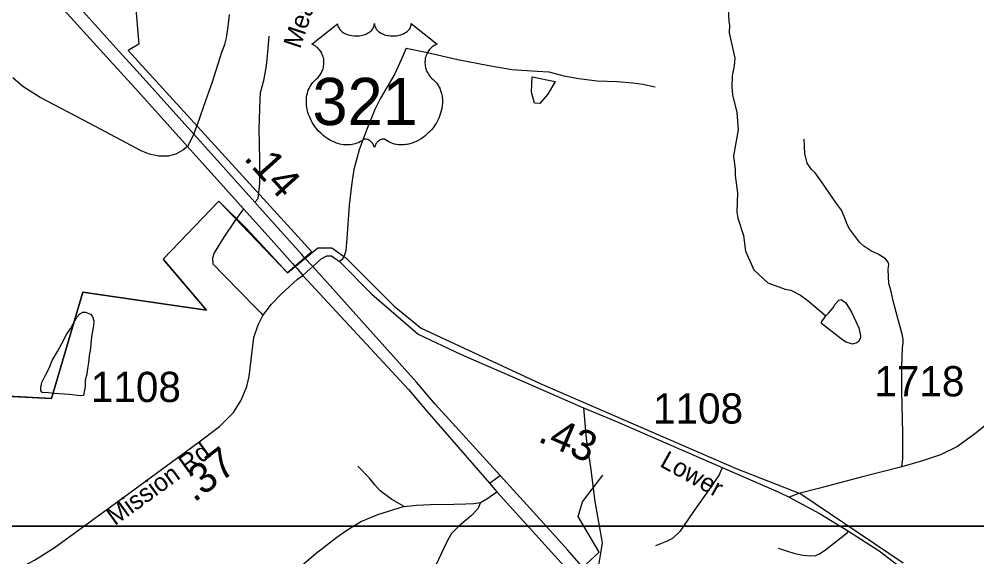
# Model space of a CAD drawing. Extents: x 1159738 to 1321356, y 736314 to 882035.
# Drawn here: x 1269853 to 1273807, y 766631 to 768853 of the extents above; entities that cross this region are included whole.
import ezdxf

# ---------------------------------------------------------------- set-up
doc = ezdxf.new("R2010")
doc.units = 0
for name, color, linetype in [('Exist Boundary Political City Limit New', 7, 'Continuous'), ('Exist Hydrographic Misc Water Feature', 7, 'Continuous'), ('Exist Road Non-System Type 51', 7, 'Continuous'), ('Exist Road Non-System Type 51 Label', 7, 'Continuous'), ('Exist Road Primary US Divided Attributed', 7, 'Continuous'), ('Exist Road Primary US Mileage Hundredths English Label', 7, 'Continuous'), ('Exist Road Primary US Shield CELL', 7, 'Continuous'), ('Exist Road Primary US Shield Number Label', 7, 'Continuous'), ('Exist Road Secondary Mileage Hundredths English Label', 7, 'Continuous'), ('Exist Road Secondary Type 51 Attributed', 7, 'Continuous'), ('Exist Road Secondary Type 51 Label', 7, 'Continuous'), ('Exist Road Secondary Type 51 Number Label', 7, 'Continuous'), ('Exist Utilities Electrical Transmission Line', 7, 'Continuous'), ('Map Preparation Boundary City Limit Buffer Line', 7, 'Continuous'), ('Map Preparation Inset Cut Line', 7, 'Continuous')]:
    doc.layers.add(name, color=color, linetype=linetype)

msp = doc.modelspace()

# ---------------------------------------------------------------- linework, layer by layer
at = {"layer": 'Exist Boundary Political City Limit New'}
for points in [[(1270328.4, 768959.7), (1270347.4, 768749.2), (1270302.3, 768723.1), (1271061.6, 767890.6), (1270960.5, 767803.9), (1270676.6, 768100.2), (1270447.9, 767860.7), (1270626.3, 767650), (1270115, 767724.4), (1269986.4, 767284.9), (1268765.1, 767350.1)], [(1268424.7, 767365), (1269986.4, 767284.9), (1270115, 767724.4), (1270626.3, 767650), (1270447.9, 767860.7), (1270676.6, 768100.2), (1270793.1, 767986), (1270960.5, 767803.9), (1271085.3, 767907), (1271143.3, 767907), (1271201, 767866.3), (1271400.8, 767666.3), (1271512.6, 767576), (1272003.7, 767346.7), (1272813.8, 766996.1), (1273079.8, 766891.2), (1273503.2, 766605.2)]]:
    msp.add_lwpolyline(points, dxfattribs=at)
at = {"layer": 'Exist Hydrographic Misc Water Feature'}
for points in [[(1272778.5, 768915.7), (1272782.2, 768843.6), (1272785.8, 768827.5), (1272784.8, 768795.5), (1272808, 768690.9), (1272805.1, 768659), (1272796, 768619.3), (1272794.7, 768571.3), (1272797.8, 768539.2), (1272815.8, 768466.7), (1272821.7, 768394.6), (1272802.8, 768287.1), (1272809.2, 768231), (1272808.5, 768207), (1272818.6, 768134.7), (1272816.3, 768054.8), (1272819.7, 768030.7), (1272843.7, 767958), (1272851.9, 767893.8), (1272885.7, 767816.9), (1272944.3, 767763.2), (1273015.6, 767737.1), (1273039.4, 767732.5), (1273078.9, 767711.4), (1273110.3, 767688.4), (1273183.8, 767626)], [(1271970.3, 768613.7), (1272066, 768594.3), (1272035.3, 768542.4), (1272002.5, 768503.4), (1271981, 768504.9), (1271968.3, 768550.3), (1271970.3, 768613.7)], [(1273183.8, 767626), (1273194.8, 767638.1), (1273213.5, 767659.5), (1273221.9, 767675.3), (1273236.4, 767690.9), (1273246.4, 767694.5), (1273266.1, 767680), (1273289, 767641.3), (1273319.2, 767576.5), (1273326.3, 767544.3), (1273326.1, 767536.3), (1273317.7, 767520.6), (1273311.5, 767514.7), (1273293.3, 767509.3), (1273267.5, 767518), (1273253.8, 767526.4), (1273165.6, 767594.9), (1273165.8, 767600.9), (1273183.8, 767626)], [(1269941.5, 767329.9), (1269946.8, 767351), (1269961.3, 767381.5), (1269978.5, 767412.7), (1269989.5, 767441.9), (1270011, 767479.8), (1270028.9, 767512.9), (1270047.7, 767548.8), (1270065.5, 767575.8), (1270090.7, 767621.1), (1270101.2, 767633.1), (1270113.8, 767641.7), (1270126.8, 767642.1), (1270147.3, 767633.3), (1270155.2, 767623.5), (1270160.3, 767606.3), (1270159.1, 767587.1), (1270151, 767539.3), (1270145.6, 767481.8), (1270141.7, 767462.7), (1270139.6, 767433.3), (1270134.8, 767408.7), (1270131.6, 767386.1), (1270125.4, 767360.9), (1270125.5, 767334.2), (1270117.7, 767298), (1270106.8, 767296.2), (1270059.5, 767300.8), (1269997.2, 767305.2), (1269972.5, 767308.5), (1269947.8, 767309.9), (1269941.9, 767318.2), (1269941.5, 767329.9)]]:
    msp.add_lwpolyline(points, dxfattribs=at)
at = {"layer": 'Exist Road Non-System Type 51'}
msp.add_line((1271793.4, 766857.7), (1271793.4, 766857.7), dxfattribs=at)
for points in [[(1270573.5, 768377.3), (1270588.8, 768417.5), (1270623.6, 768515.8), (1270651.5, 768593.7), (1270690, 768715.6), (1270702.1, 768747.3), (1270708.9, 768776), (1270714.2, 768812.3), (1270720.2, 768855.4), (1270721.7, 768871.2)], [(1270825.9, 768095.8), (1270839.5, 768111.7), (1270846.3, 768173.7), (1270846.3, 768270.5), (1270843.3, 768399.8), (1270847.1, 768520.2), (1270849.3, 768549), (1270862.2, 768599.6), (1270873.5, 768660.1), (1270881.1, 768731.2), (1270884.8, 768781.6)], [(1271450.8, 768732.6), (1271429.9, 768684.5), (1271404, 768626.4), (1271344.7, 768525.6), (1271321.4, 768479.5), (1271289.9, 768400.4), (1271256, 768312.9), (1271234.4, 768231.9), (1271226.9, 768175.7), (1271215.2, 768084.4), (1271205.4, 767946.8), (1271201.7, 767897), (1271194.2, 767873.5), (1271184.4, 767858), (1271175.1, 767850.6)], [(1271450.8, 768732.6), (1271531.1, 768715.9), (1271664.5, 768686.3), (1271785, 768662.2), (1271886.2, 768644.9), (1271991.2, 768638.1), (1272039.8, 768635), (1272102.2, 768618.4), (1272163.3, 768607.8), (1272238.7, 768597.3), (1272321.2, 768595), (1272386.6, 768588.8), (1272427.4, 768584.4), (1272478.7, 768572.7)], [(1273496.5, 767001.9), (1273501.5, 767037.1), (1273501, 767143.6), (1273497.5, 767314.1), (1273497, 767416.1), (1273499.5, 767493.7), (1273502.5, 767514.3), (1273503, 767529.7), (1273499, 767550.3), (1273479.4, 767621.2), (1273460.8, 767689), (1273451.8, 767732.9), (1273443.2, 767760.5), (1273441.2, 767818.3), (1273442.9, 767840.7), (1273439.9, 767849.3), (1273429.3, 767861.9), (1273399.7, 767880.9), (1273369.1, 767895.5), (1273340, 767915.1), (1273322.9, 767931.2), (1273280.8, 767985.7), (1273272.3, 768001.8), (1273259.7, 768037), (1273248.7, 768063.6), (1273231.1, 768085.7), (1273212, 768112.9), (1273166.4, 768178.8), (1273138.8, 768218), (1273123.7, 768231.6), (1273106.1, 768257.7), (1273096.6, 768297.4), (1273094.1, 768356.7)], [(1270778.5, 768069), (1270742.8, 768019.3), (1270697.5, 767952.1), (1270657.3, 767886.3), (1270650.8, 767865.1), (1270652.9, 767841), (1270698.9, 767793.5), (1270829.5, 767659.6), (1270852.1, 767637.7), (1270858.7, 767627.6)], [(1272183.4, 767247), (1272194, 767119), (1272213, 766989.8), (1272230.1, 766859.1), (1272259.2, 766688.1), (1272255.6, 766661.7), (1272246.7, 766604.2), (1272240.2, 766579.3), (1272222.4, 766558.5), (1272213.6, 766549.1)], [(1271442.6, 766839.1), (1271390.7, 766867.6), (1271343.5, 766903.6), (1271321.2, 766928.7), (1271299.8, 766955.1), (1271250.9, 767005.8)], [(1272755.1, 766999.9), (1272743.2, 766969.3), (1272707.7, 766917.1), (1272637.2, 766818.2), (1272579.9, 766734.9), (1272549.7, 766706.5), (1272527.7, 766695.2), (1272480.4, 766676.8)], [(1271794.5, 766934.6), (1271838.3, 766967.2)], [(1271757.6, 766855.6), (1271784.2, 766870.2), (1271824.4, 766899.2)], [(1271442.6, 766839.1), (1271492.6, 766844.4), (1271551.7, 766847), (1271647, 766848.7), (1271696.7, 766849.6), (1271729.3, 766850.4), (1271757.6, 766855.6)], [(1271757.6, 766855.6), (1271746.4, 766828.8), (1271718.9, 766800.5), (1271685.9, 766772.9), (1271668.3, 766757.6), (1271637.5, 766727.4), (1271620.9, 766698.7), (1271604.2, 766663.8), (1271574.1, 766599.4)], [(1271442.6, 766839.1), (1271332.3, 766804.3), (1271266.3, 766777.1), (1271205.7, 766739.2), (1271164.4, 766710.9), (1271079.5, 766644), (1271013.5, 766588.2), (1270938, 766499.8), (1270889.2, 766463.1)], [(1272986.8, 766666.3), (1273056, 766645), (1273089.2, 766637.9), (1273120.6, 766634.3), (1273141.9, 766636.7), (1273157.3, 766643.2), (1273184, 766661), (1273247.3, 766710.2), (1273271, 766729.7), (1273277.5, 766737.4)]]:
    msp.add_lwpolyline(points, dxfattribs=at)
at = {"layer": 'Exist Road Primary US Divided Attributed'}
for points in [[(1266766.5, 772153.8), (1266911.9, 771993.9), (1267071.4, 771833.3), (1267175.4, 771730.2), (1267376.3, 771531.7), (1267649.6, 771262.3), (1267887.7, 771027.3), (1268096.9, 770829.1), (1268427.3, 770494.8), (1268666, 770262.4), (1268950.6, 769979.8), (1269047.7, 769885.1), (1269236.2, 769698.3), (1269562.3, 769376.5), (1269651.3, 769288.4), (1269850.9, 769088.9), (1269981.7, 768953.1), (1270242.7, 768665.8), (1270329.8, 768569.2), (1270547.7, 768325.9)], [(1270573.5, 768377.3), (1270339.2, 768638.2), (1270278.4, 768705.3), (1270105, 768897.4), (1269914.2, 769101.4), (1269555.4, 769460.2), (1269275.1, 769737.1), (1268917.4, 770086.8), (1268705.8, 770297.6), (1268492.9, 770507.4), (1268131.3, 770865.9), (1267929.9, 771063.7), (1267876.7, 771115.6), (1267694.9, 771295.2), (1267434.2, 771552.9), (1267293.5, 771691.8), (1267145.4, 771838.3), (1266965.2, 772017.1), (1266794.3, 772190.9)], [(1271065.1, 767830.6), (1271031.4, 767865.7), (1271019.1, 767880.6), (1270857.7, 768060.4), (1270825.9, 768095.8), (1270573.5, 768377.3)], [(1270547.7, 768325.9), (1270778.5, 768069), (1270893.1, 767942), (1270981.1, 767843.4), (1270991.4, 767831.4), (1270999.9, 767821.5), (1271023.6, 767793.5)], [(1276761.9, 761482.7), (1274721, 763763.6), (1274480.5, 764027.9), (1274341.6, 764181.8), (1274336.1, 764187.9), (1274158.2, 764387.1), (1273955.8, 764610.5), (1273937.2, 764629.8), (1273665.3, 764929.8), (1273491.1, 765126.5), (1273244.4, 765402.2), (1272934.1, 765748.5), (1272883, 765805.3), (1272660.8, 766051.7), (1272348.9, 766398.3), (1272213.6, 766549.1), (1272116.1, 766659.4), (1272031.2, 766754.1), (1271838.3, 766967.2), (1271569.7, 767262), (1271493.2, 767352.1), (1271065.1, 767830.6)], [(1271023.6, 767793.5), (1271459.7, 767322.4), (1271535.9, 767232.7), (1271794.5, 766934.6), (1271824.4, 766899.2), (1271959.1, 766752.4), (1272182.4, 766504.4), (1272240.1, 766441.4), (1272337.9, 766331.1), (1273164.5, 765409.1), (1273205.2, 765363.3), (1273370.7, 765181.3), (1273442.3, 765099.1), (1273663.8, 764841.4), (1273741.2, 764755.3), (1273926.3, 764563.6), (1274002.6, 764479.8), (1274119.3, 764350.9), (1274294.4, 764154.2), (1274358, 764082.6), (1274673.3, 763740.4), (1276730.3, 761442.6)]]:
    msp.add_lwpolyline(points, dxfattribs=at)
at = {"layer": 'Exist Road Primary US Shield CELL'}
msp.add_lwpolyline([(1271167.5, 768833.7), (1271167.7, 768829.3), (1271168.8, 768824), (1271169.6, 768821.3), (1271172.1, 768816.2), (1271176.1, 768810.1), (1271181.7, 768804.1), (1271188, 768798.9), (1271192.3, 768796.2), (1271199.6, 768792.3), (1271207.8, 768788.8), (1271216.9, 768786.2), (1271226.3, 768784.3), (1271236.5, 768783.2), (1271246.6, 768783), (1271257.6, 768783.8), (1271269.6, 768786.1), (1271275.2, 768787.6), (1271281.4, 768789.7), (1271287.2, 768792.1), (1271293.5, 768795.5), (1271298.6, 768798.7), (1271302.6, 768801.6), (1271308.2, 768807), (1271312.7, 768812.6), (1271314.6, 768815.8), (1271316.2, 768818.8), (1271318.5, 768825.2), (1271319.1, 768828), (1271319.5, 768833.9), (1271319.9, 768828.9), (1271320.4, 768825.9), (1271321.2, 768822.9), (1271322.5, 768819.7), (1271324.7, 768815.1), (1271327.3, 768811.4), (1271332, 768805.8), (1271334.9, 768803), (1271337.6, 768800.8), (1271344.9, 768795.9), (1271353.3, 768791.6), (1271357.4, 768789.8), (1271361.7, 768788.3), (1271367.1, 768786.6), (1271372.7, 768785.3), (1271378.2, 768784.4), (1271383.9, 768783.5), (1271389.6, 768783.1), (1271394.4, 768783), (1271400.1, 768783), (1271405.5, 768783.4), (1271410.9, 768784), (1271416.9, 768785), (1271421.8, 768786.1), (1271428.2, 768787.7), (1271434, 768789.8), (1271439, 768792), (1271445.6, 768795.5), (1271451, 768798.8), (1271454.9, 768801.9), (1271459.5, 768806.2), (1271463.9, 768811.3), (1271466.5, 768815), (1271468.3, 768818.8), (1271470, 768822.9), (1271471, 768827.1), (1271471.5, 768830.8), (1271471.6, 768834), (1271577.9, 768749.3), (1271575.4, 768748.4), (1271569.6, 768745.5), (1271565, 768742.8), (1271557.7, 768737.7), (1271554.6, 768734.9), (1271551.5, 768731.9), (1271548.6, 768728.8), (1271546, 768725.8), (1271543, 768721.6), (1271540.2, 768717.3), (1271537.5, 768712.6), (1271535.5, 768708.5), (1271532.2, 768700), (1271530.7, 768694.6), (1271529.7, 768690), (1271528.4, 768680.5), (1271528.1, 768676), (1271528.1, 768671.5), (1271528.4, 768666.8), (1271528.8, 768662.3), (1271529.6, 768657.6), (1271530.4, 768653.4), (1271531.7, 768648.3), (1271533.6, 768642.4), (1271535.9, 768636.7), (1271540.8, 768627.5), (1271547, 768618.1), (1271551.5, 768612.8), (1271555.8, 768608.3), (1271562.4, 768602.7), (1271566, 768599.6), (1271570, 768595.5), (1271576.7, 768587.8), (1271579.4, 768584.2), (1271582.1, 768580.1), (1271584.6, 768575.9), (1271587.1, 768571.3), (1271589.1, 768567.4), (1271592.9, 768558.3), (1271595.6, 768549.4), (1271596.9, 768544.8), (1271598.8, 768534.4), (1271599.6, 768529.2), (1271600.4, 768519), (1271600.4, 768506.7), (1271599.5, 768495), (1271597.3, 768481.4), (1271595.5, 768473.2), (1271592.7, 768463.8), (1271590, 768455.5), (1271585.1, 768443.4), (1271580.8, 768434.6), (1271575.2, 768424.3), (1271571.4, 768418.1), (1271567, 768411.5), (1271561.4, 768403.8), (1271554.8, 768395.6), (1271547, 768387), (1271540.7, 768380.7), (1271532.4, 768373.3), (1271527.4, 768369.1), (1271520.2, 768363.7), (1271510.4, 768357.2), (1271500.7, 768351.6), (1271492.5, 768347.4), (1271485.2, 768344.3), (1271475.8, 768340.7), (1271460.1, 768336.3), (1271454.4, 768335.2), (1271447.6, 768334.2), (1271441.3, 768333.5), (1271435.2, 768333.1), (1271426.9, 768333.1), (1271418.6, 768333.8), (1271410.9, 768334.9), (1271402.8, 768336.6), (1271394.3, 768339.1), (1271386.6, 768342.1), (1271378.8, 768346), (1271365.7, 768354.2), (1271361.9, 768356.3), (1271359.7, 768356.8), (1271354.7, 768357.1), (1271349.9, 768356.1), (1271345, 768354.1), (1271342, 768352.5), (1271338.1, 768350), (1271335.1, 768347.6), (1271331.5, 768344.1), (1271328.9, 768341.2), (1271327, 768339), (1271323.3, 768333.1), (1271322, 768330.4), (1271320.6, 768326.8), (1271319.4, 768321.5), (1271317.7, 768328.2), (1271315.8, 768332.6), (1271313.5, 768336.3), (1271311.2, 768339.7), (1271307.5, 768343.9), (1271304.2, 768347.1), (1271300.1, 768350.4), (1271295.9, 768353), (1271292.4, 768354.7), (1271289.3, 768355.9), (1271285.5, 768356.9), (1271282.3, 768357.1), (1271279.8, 768357.1), (1271276.2, 768356.3), (1271271.4, 768352.8), (1271266.9, 768349.7), (1271261.9, 768346.6), (1271256, 768343.4), (1271251.7, 768341.4), (1271246.5, 768339.4), (1271240.5, 768337.4), (1271234, 768335.7), (1271227.3, 768334.4), (1271221.4, 768333.5), (1271215, 768332.9), (1271209.3, 768332.7), (1271203.4, 768332.8), (1271197.8, 768333.2), (1271191.3, 768333.8), (1271183.3, 768335), (1271176.6, 768336.5), (1271169.6, 768338.4), (1271162.4, 768340.6), (1271154.6, 768343.6), (1271145, 768347.8), (1271138.3, 768351.2), (1271127.7, 768357.3), (1271115.2, 768365.9), (1271105.8, 768373.5), (1271099, 768379.7), (1271088.9, 768390), (1271082.9, 768396.8), (1271073.6, 768408.8), (1271067.7, 768417.5), (1271063.8, 768424), (1271058.1, 768434.3), (1271055, 768440.7), (1271051, 768450.1), (1271047.9, 768458.7), (1271045.2, 768466.9), (1271043.8, 768472.1), (1271041.8, 768481.2), (1271040.6, 768487.7), (1271039.4, 768496.5), (1271038.7, 768505.9), (1271038.6, 768514.5), (1271038.8, 768521.7), (1271039.6, 768530), (1271041, 768538.9), (1271042.7, 768546.5), (1271044.3, 768551.9), (1271046.5, 768558.6), (1271049.5, 768565.9), (1271053, 768573), (1271056.4, 768578.8), (1271060.6, 768585.1), (1271064.7, 768590.4), (1271070.2, 768596.3), (1271075.8, 768601.7), (1271081, 768605.9), (1271087.1, 768612), (1271090.3, 768615.6), (1271094.2, 768620.7), (1271097.3, 768625.4), (1271099.7, 768629.6), (1271103, 768635.8), (1271104.9, 768640.5), (1271107.4, 768647.6), (1271108.6, 768652.7), (1271109.8, 768659.1), (1271110.7, 768665.2), (1271111, 768672.8), (1271110.8, 768679.1), (1271110, 768686.5), (1271108.6, 768693.5), (1271106.9, 768699.6), (1271104.3, 768706.7), (1271101.9, 768711.8), (1271097.8, 768718.8), (1271093.3, 768725.3), (1271088.6, 768730.5), (1271083.9, 768735.2), (1271079.4, 768738.8), (1271075.1, 768741.8), (1271069.7, 768745.1), (1271064.5, 768747.7), (1271061.2, 768749)], close=True, dxfattribs=at)
at = {"layer": 'Exist Road Secondary Type 51 Attributed'}
msp.add_line((1270573.5, 768377.3), (1270547.7, 768325.9), dxfattribs=at)
for points in [[(1270547.7, 768325.9), (1270528.7, 768311.5), (1270499.5, 768295.1), (1270467.2, 768286.4), (1270427.7, 768285.9), (1270391.2, 768294.1), (1270355.8, 768309), (1270144.7, 768421.3), (1269939.7, 768528.9), (1269882.5, 768564.8), (1269868, 768574.2), (1269826.4, 768609.7)], [(1271065.1, 767830.6), (1271099.1, 767862.1), (1271122.8, 767874.3), (1271141.6, 767874.5), (1271175.1, 767850.6), (1271308.3, 767716.4), (1271500.2, 767551.4), (1271674.9, 767467.7), (1271918.5, 767361.8), (1272183.4, 767247), (1272319.6, 767189.5), (1272755.1, 766999.9), (1272989.9, 766898.3), (1273031.4, 766876.9)], [(1271023.6, 767793.5), (1271040, 767808.7), (1271065.1, 767830.6)], [(1269658, 766492.7), (1269686.1, 766505.4), (1269811.3, 766560.6), (1269915.9, 766616.8), (1269996.5, 766667.6), (1270310.6, 766896.2), (1270591, 767101.6), (1270679.9, 767169.2), (1270737.6, 767226.9), (1270769.8, 767277.4), (1270793.1, 767334.4), (1270802.9, 767375.2), (1270822.2, 767537.7), (1270839.8, 767588.9), (1270858.7, 767627.6), (1270894.5, 767674.8), (1270934.6, 767716.5), (1271002.5, 767778.6), (1271023.6, 767793.5)], [(1273927.5, 767243.2), (1273803.7, 767142.7), (1273726.5, 767086.5), (1273656.6, 767052.7), (1273582.6, 767027.3), (1273496.5, 767001.9), (1273328.7, 766959.5), (1273152.6, 766913), (1273071.6, 766892.9), (1273031.4, 766876.9)], [(1273031.4, 766876.9), (1273065.1, 766859.1), (1273159.8, 766807.9), (1273277.5, 766737.4), (1273402.9, 766655), (1273533, 766556.3), (1273614.5, 766491.4), (1273744.2, 766382.3), (1273865.5, 766278.2), (1273985, 766177.7), (1274122.8, 766060.7), (1274201.6, 765990.9), (1274243.5, 765951.3), (1274316.3, 765876.6), (1274371.7, 765820.1), (1274554.3, 765616.1), (1274686.2, 765471.6), (1274873.1, 765265.2), (1275015.9, 765113.7), (1275036.5, 765091.8), (1275227.1, 764876.5), (1275487.1, 764590.5), (1275564, 764507.6)]]:
    msp.add_lwpolyline(points, dxfattribs=at)
at = {"layer": 'Exist Utilities Electrical Transmission Line'}
msp.add_lwpolyline([(1272050.7, 766468), (1272247.2, 766650.2), (1272161, 766797.9), (1272178.1, 766858), (1272262.2, 766967.7)], dxfattribs=at)
at = {"layer": 'Map Preparation Boundary City Limit Buffer Line'}
for points in [[(1270328.4, 768959.7), (1270347.4, 768749.2), (1270302.3, 768723.1), (1271061.6, 767890.6), (1270960.5, 767803.9), (1270676.6, 768100.2), (1270447.9, 767860.7), (1270626.3, 767650), (1270115, 767724.4), (1269986.4, 767284.9), (1268765.1, 767350.1)], [(1268424.7, 767365), (1269986.4, 767284.9), (1270115, 767724.4), (1270626.3, 767650), (1270447.9, 767860.7), (1270676.6, 768100.2), (1270793.1, 767986), (1270960.5, 767803.9), (1271085.3, 767907), (1271143.3, 767907), (1271201, 767866.3), (1271400.8, 767666.3), (1271512.6, 767576), (1272003.7, 767346.7), (1272813.8, 766996.1), (1273079.8, 766891.2), (1273503.2, 766605.2)]]:
    msp.add_lwpolyline(points, dxfattribs=at)
at = {"layer": 'Map Preparation Inset Cut Line'}
for points in [[(1213574.8, 811005.5), (1289258, 811005.5), (1289258, 782300.2), (1274049.2, 782296.9), (1274049.2, 766757), (1213574.8, 766757)], [(1232800.5, 766757), (1308483.8, 766757), (1308483.8, 738579.5), (1232800.5, 738579.5)]]:
    msp.add_lwpolyline(points, close=True, dxfattribs=at)

# ---------------------------------------------------------------- texts
at = {"layer": 'Exist Road Non-System Type 51 Label'}
msp.add_text('Meadowcreek Dr', height=75, rotation=71.5456, dxfattribs=at).set_placement((1271012.6, 768726.9))
at = {"layer": 'Exist Road Primary US Mileage Hundredths English Label'}
msp.add_text('.14', height=125, rotation=311.9204, dxfattribs=at).set_placement((1270776.4, 768276.6))
at = {"layer": 'Exist Road Primary US Shield Number Label'}
msp.add_text('321', height=195, dxfattribs=at).set_placement((1271063.6, 768414.9))
at = {"layer": 'Exist Road Secondary Mileage Hundredths English Label'}
for s, rotation, p in [('.43', 336.744, (1271989.8, 767109.1)), ('.37', 37.5178, (1270574.9, 766853))]:
    msp.add_text(s, height=125, rotation=rotation, dxfattribs=at).set_placement(p)
at = {"layer": 'Exist Road Secondary Type 51 Label'}
for s, rotation, p in [('Mission Rd', 35.9794, (1270248, 766757.2)), ('Lower', 331.0123, (1272493.8, 767006.6))]:
    msp.add_text(s, height=75, rotation=rotation, dxfattribs=at).set_placement(p)
at = {"layer": 'Exist Road Secondary Type 51 Number Label'}
for s, p in [('1718', (1273383.7, 767293.8)), ('1108', (1270148.6, 767270.3)), ('1108', (1272469.9, 767181.3))]:
    msp.add_text(s, height=125, dxfattribs=at).set_placement(p)

doc.saveas('drawing.dxf')
